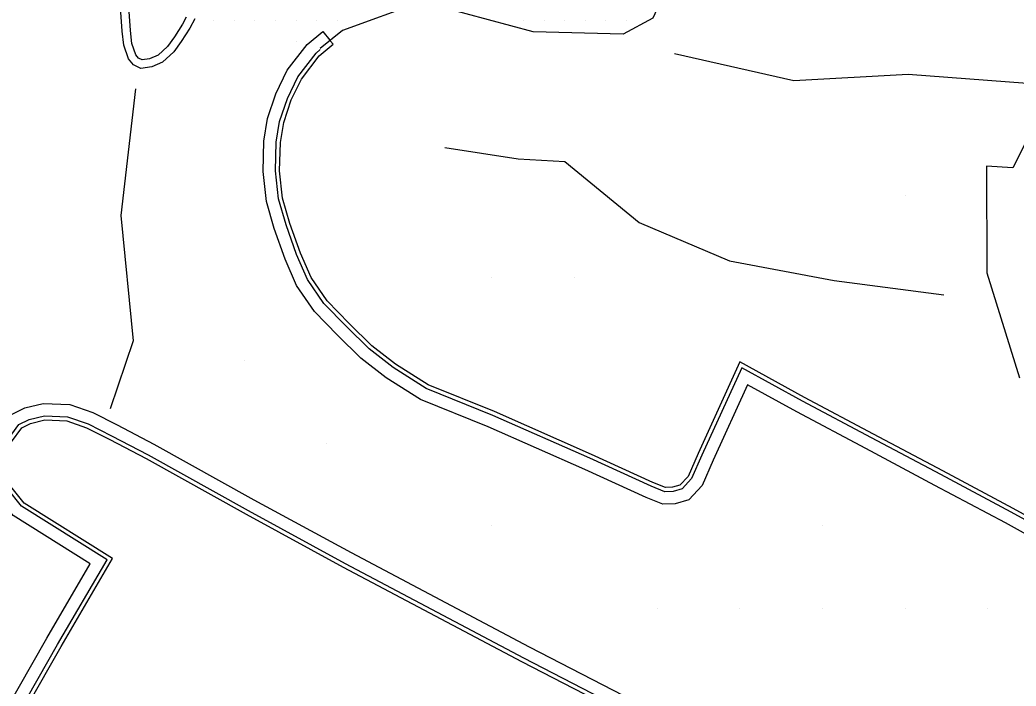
# Model space of a CAD drawing. Extents: x 1762120 to 1766775, y 709485 to 712965.
# Drawn here: x 1763622.8 to 1763743.4, y 712340.7 to 712421.4 of the extents above; entities that cross this region are included whole.
import ezdxf

# ---------------------------------------------------------------- set-up
doc = ezdxf.new("R2010")
doc.units = 0
for name, color, linetype in [('Exist DTM Breakline', 7, 'Continuous'), ('Exist DTM QL2 LIDAR Elevation Point', 7, 'Continuous'), ('Exist DTM Scan Elevation Point', 7, 'Continuous'), ('Exist Roads EOP', 7, 'Continuous'), ('PH Exist DTM Breakline', 7, 'Continuous')]:
    doc.layers.add(name, color=color, linetype=linetype)

msp = doc.modelspace()

# ---------------------------------------------------------------- linework, layer by layer
at = {"layer": 'Exist DTM Breakline'}
msp.add_lwpolyline([(1763745.58, 712385.38), (1763747.5, 712379.48), (1763749.56, 712379.57), (1763751.94, 712383.92), (1763754.36, 712386.77), (1763754.99, 712398.36), (1763752.12, 712402.56), (1763751.52, 712403.6), (1763749.88, 712405.99), (1763749.28, 712406.48), (1763744.79, 712407.08), (1763744.59, 712406.67), (1763743.01, 712403.47), (1763739.79, 712403.65), (1763739.85, 712390.75), (1763743.81, 712378.03)], dxfattribs=at)
at = {"layer": 'Exist DTM QL2 LIDAR Elevation Point'}
for p, q in [((1763729.95, 712400.14), (1763729.95, 712400.14)), ((1763679.94, 712390.14), (1763679.94, 712390.14)), ((1763689.94, 712390.14), (1763689.94, 712390.14)), ((1763649.94, 712380.14), (1763649.94, 712380.14)), ((1763659.94, 712370.14), (1763659.94, 712370.14)), ((1763679.94, 712360.14), (1763679.94, 712360.14)), ((1763719.95, 712360.14), (1763719.95, 712360.14)), ((1763699.94, 712350.14), (1763699.94, 712350.14)), ((1763709.95, 712350.14), (1763709.95, 712350.14)), ((1763719.95, 712350.14), (1763719.95, 712350.14)), ((1763729.95, 712350.14), (1763729.95, 712350.14)), ((1763739.95, 712350.14), (1763739.95, 712350.14))]:
    msp.add_line(p, q, dxfattribs=at)
at = {"layer": 'Exist DTM Scan Elevation Point'}
for p, q in [((1763646.25, 712421.25), (1763646.25, 712421.25)), ((1763648.75, 712421.25), (1763648.75, 712421.25)), ((1763651.25, 712421.25), (1763651.25, 712421.25)), ((1763653.75, 712421.25), (1763653.75, 712421.25)), ((1763656.25, 712421.25), (1763656.25, 712421.25)), ((1763658.75, 712421.25), (1763658.75, 712421.25)), ((1763661.25, 712421.25), (1763661.25, 712421.25)), ((1763683.75, 712421.25), (1763683.75, 712421.25)), ((1763686.25, 712421.25), (1763686.25, 712421.25)), ((1763688.75, 712421.25), (1763688.75, 712421.25)), ((1763691.25, 712421.25), (1763691.25, 712421.25)), ((1763693.75, 712421.25), (1763693.75, 712421.25)), ((1763696.25, 712421.25), (1763696.25, 712421.25)), ((1763656.25, 712418.75), (1763656.25, 712418.75))]:
    msp.add_line(p, q, dxfattribs=at)
at = {"layer": 'Exist Roads EOP'}
msp.add_lwpolyline([(1763752.83, 712421.08), (1763736.13, 712424.51), (1763722.07, 712426.04), (1763705.64, 712427.4), (1763701.22, 712425.55), (1763699.42, 712421.59), (1763695.81, 712419.66), (1763684.94, 712419.92), (1763671.4, 712423.57), (1763661.85, 712420.09), (1763659.15, 712417.89)], dxfattribs=at)
at = {"layer": 'PH Exist DTM Breakline'}
for p, q in [((1763659.47, 712419.96), (1763660.34, 712418.9)), ((1763660.74, 712418.42), (1763660.42, 712418.81))]:
    msp.add_line(p, q, dxfattribs=at)
for points in [[(1763643.97, 712421.49), (1763643.38, 712420.36), (1763642.35, 712418.74), (1763641.44, 712417.51), (1763640.09, 712416.24), (1763638.78, 712415.68), (1763637.45, 712415.5), (1763636.55, 712415.93), (1763635.95, 712416.65), (1763635.39, 712418.3), (1763635.19, 712419.99), (1763635, 712422.89), (1763634.97, 712423.35)], [(1763642.95, 712421.7), (1763642.51, 712420.86), (1763641.53, 712419.31), (1763640.69, 712418.17), (1763639.53, 712417.09), (1763638.51, 712416.65), (1763637.61, 712416.53), (1763637.18, 712416.74), (1763636.84, 712417.15), (1763636.37, 712418.52), (1763636.18, 712420.09), (1763636, 712422.95), (1763635.99, 712423.14)], [(1763750.61, 712355.77), (1763742.09, 712360.47), (1763733.57, 712365.01), (1763725.19, 712369.47), (1763716.83, 712373.91), (1763710.89, 712377.17), (1763706.74, 712368.06), (1763705.38, 712364.99), (1763703.78, 712363.28), (1763702.13, 712362.8), (1763700.62, 712362.73), (1763698.61, 712363.53), (1763691.18, 712366.95), (1763679.47, 712372.11), (1763671.29, 712375.42), (1763667.14, 712378.05), (1763664.09, 712380.4), (1763661.27, 712383.21), (1763658.45, 712386.06), (1763656.31, 712389.2), (1763654.91, 712392.39), (1763653.59, 712396.11), (1763652.65, 712399.4), (1763652.24, 712403.03), (1763652.34, 712406.7), (1763652.79, 712409.44), (1763653.8, 712412.44), (1763655.17, 712415.27), (1763657.57, 712418.41), (1763659.47, 712419.96)], [(1763751.57, 712357.52), (1763743.04, 712362.23), (1763734.51, 712366.78), (1763726.13, 712371.23), (1763717.78, 712375.67), (1763709.97, 712379.96), (1763704.91, 712368.88), (1763703.69, 712366.11), (1763702.69, 712365.04), (1763701.8, 712364.79), (1763700.96, 712364.75), (1763699.4, 712365.37), (1763692, 712368.77), (1763680.25, 712373.95), (1763672.21, 712377.21), (1763668.29, 712379.69), (1763665.41, 712381.91), (1763662.68, 712384.63), (1763660, 712387.34), (1763658.07, 712390.17), (1763656.77, 712393.13), (1763655.5, 712396.72), (1763654.61, 712399.79), (1763654.25, 712403.11), (1763654.34, 712406.51), (1763654.74, 712408.96), (1763655.65, 712411.68), (1763656.88, 712414.21), (1763659.02, 712417.01), (1763660.74, 712418.42)], [(1763751.33, 712357.09), (1763742.8, 712361.79), (1763734.27, 712366.34), (1763725.9, 712370.79), (1763717.55, 712375.23), (1763710.2, 712379.26), (1763705.37, 712368.68), (1763704.11, 712365.83), (1763702.96, 712364.6), (1763701.88, 712364.29), (1763700.87, 712364.24), (1763699.2, 712364.91), (1763691.8, 712368.32), (1763680.06, 712373.49), (1763671.98, 712376.76), (1763668, 712379.28), (1763665.08, 712381.53), (1763662.33, 712384.27), (1763659.61, 712387.02), (1763657.63, 712389.93), (1763656.3, 712392.95), (1763655.02, 712396.57), (1763654.12, 712399.69), (1763653.74, 712403.09), (1763653.84, 712406.56), (1763654.25, 712409.08), (1763655.19, 712411.87), (1763656.45, 712414.47), (1763658.66, 712417.36), (1763659.17, 712417.78)], [(1763702.03, 712417.3), (1763716.47, 712414.02), (1763730.33, 712414.79), (1763756.45, 712412.84), (1763766.66, 712411.2), (1763777.05, 712408.78), (1763782.74, 712404.36)], [(1763636.82, 712413.02), (1763635.04, 712397.71), (1763636.53, 712382.5), (1763633.75, 712374.27)], [(1763674.23, 712405.92), (1763683.14, 712404.55), (1763688.77, 712404.21), (1763697.77, 712396.85), (1763708.71, 712392.2), (1763721.35, 712389.83), (1763734.63, 712388.1)], [(1763613.82, 712325.05), (1763626.07, 712346.51), (1763631.33, 712355.51), (1763621.99, 712361.36), (1763619.89, 712363.97), (1763619.3, 712366.1), (1763619.23, 712369.05), (1763619.99, 712371.22), (1763621.7, 712373.55), (1763623.4, 712374.41), (1763625.64, 712374.95), (1763628.87, 712374.81), (1763631.65, 712373.84), (1763634.59, 712372.33), (1763639.04, 712370.02), (1763651.14, 712363.27), (1763662.89, 712356.9), (1763684.45, 712345.48), (1763702.19, 712336.29)], [(1763615.12, 712324.31), (1763627.37, 712345.76), (1763633.36, 712356.01), (1763623, 712362.5), (1763621.26, 712364.67), (1763620.8, 712366.33), (1763620.73, 712368.81), (1763621.33, 712370.51), (1763622.7, 712372.37), (1763623.92, 712372.99), (1763625.79, 712373.44), (1763628.59, 712373.32), (1763631.06, 712372.45), (1763633.91, 712371), (1763638.33, 712368.7), (1763650.42, 712361.96), (1763662.18, 712355.57), (1763683.75, 712344.15), (1763701.49, 712334.97)], [(1763615.56, 712324.07), (1763627.81, 712345.51), (1763634.03, 712356.18), (1763623.34, 712362.88), (1763621.71, 712364.9), (1763621.29, 712366.4), (1763621.24, 712368.73), (1763621.78, 712370.28), (1763623.03, 712371.98), (1763624.09, 712372.52), (1763625.84, 712372.94), (1763628.49, 712372.82), (1763630.86, 712371.99), (1763633.68, 712370.56), (1763638.09, 712368.26), (1763650.18, 712361.52), (1763661.95, 712355.13), (1763683.52, 712343.71), (1763701.26, 712334.52)]]:
    msp.add_lwpolyline(points, dxfattribs=at)

doc.saveas('drawing.dxf')
